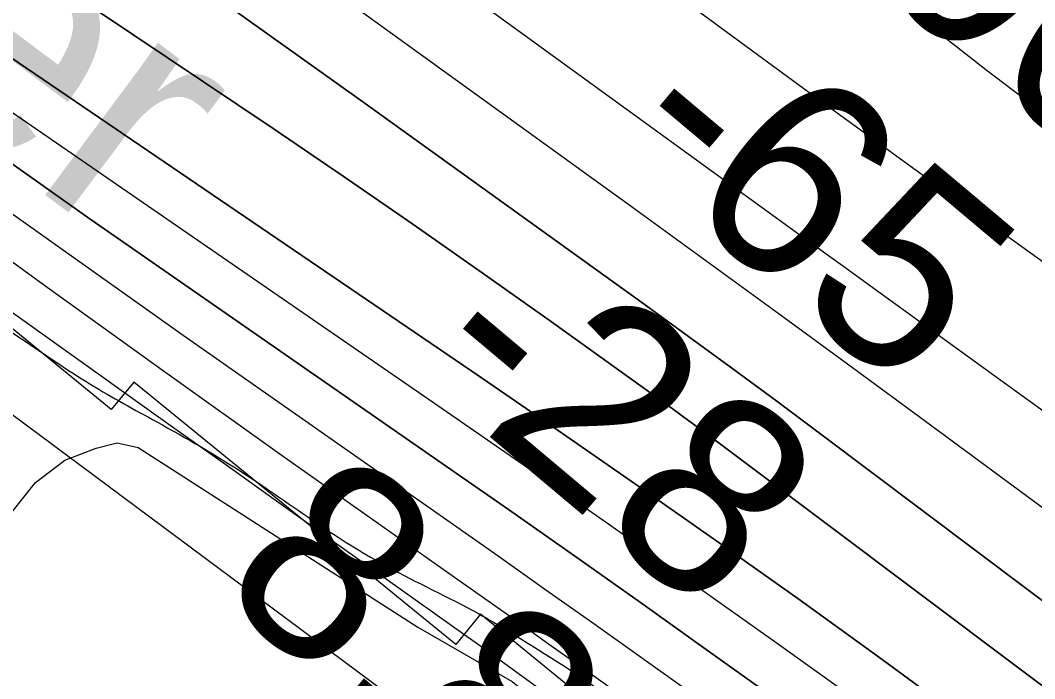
# Model space of a CAD drawing. Extents: x 3684037 to 3722149, y 433263 to 459021.
# Drawn here: x 3701081.2 to 3701422.5, y 452644.4 to 452866 of the extents above; entities that cross this region are included whole.
import ezdxf

# ---------------------------------------------------------------- set-up
doc = ezdxf.new("R2010")
doc.units = 0
for name, color, linetype in [('V-RIVR-EDGE', 7, 'Continuous'), ('V-RIVR-IDEN', 7, 'Continuous'), ('V-RIVR-RANG', 7, 'Continuous'), ('V-RRAP-FSHR', 7, 'Continuous'), ('V-RRAP-RVMT', 7, 'Continuous'), ('V-SITE-VEGE', 7, 'Continuous'), ('V-TOPO-DPTH', 7, 'Continuous'), ('V-TOPO-MAJR', 7, 'Continuous'), ('V-TOPO-MINR', 7, 'Continuous'), ('V-TOPO-WATR', 7, 'Continuous')]:
    doc.layers.add(name, color=color, linetype=linetype)

msp = doc.modelspace()

# ---------------------------------------------------------------- linework, layer by layer
at = {"layer": 'V-RIVR-EDGE'}
for points in [[(3696491.01, 456956.98), (3696499.46, 456945.34), (3696522.43, 456915.36), (3696551.06, 456881.73), (3696592.6, 456839.57), (3696607.93, 456824.57), (3696661.56, 456762.17), (3696696.26, 456732.56), (3696736.59, 456690.41), (3696782.99, 456647.43), (3696798.72, 456631.62), (3696862.88, 456574.85), (3696899.59, 456542.81), (3696931.08, 456518.47), (3696942.36, 456503.48), (3696952.45, 456494.97), (3696962.14, 456487.66), (3696987.16, 456470.62), (3697014.61, 456451.55), (3697061.04, 456420.29), (3697092.52, 456395.55), (3697134.08, 456360.67), (3697166.78, 456335.52), (3697185.73, 456316.47), (3697201.46, 456298.23), (3697211.53, 456284.46), (3697233.7, 456256.1), (3697255.88, 456230.97), (3697279.27, 456203.82), (3697316.37, 456164.91), (3697353.48, 456123.98), (3697376.87, 456099.66), (3697406.33, 456076.13), (3697430.14, 456057.88), (3697450.33, 456044.89), (3697520.13, 455982.44), (3697544.34, 455963.37), (3697581.9, 455942.25), (3697614.61, 455926), (3697632.78, 455913.82), (3697662.24, 455891.91), (3697710.26, 455848.12), (3697757.45, 455800.7), (3697792.14, 455767.05), (3697833.3, 455729.34), (3697868.4, 455696.9), (3697895.83, 455673.38), (3697933.75, 455633.66), (3697972.88, 455598.38), (3698039.46, 455539.58), (3698090.29, 455492.15), (3698135.88, 455447.55), (3698177.02, 455406.61), (3698217.74, 455359.2), (3698254.45, 455321.1), (3698281.47, 455292.72), (3698316.18, 455265.55), (3698357.36, 455240.78), (3698381.98, 455222.12), (3698407.8, 455194.96), (3698430.77, 455163.36), (3698450.93, 455141.88), (3698487.66, 455113.89), (3698517.53, 455091.17), (3698534.07, 455076.97), (3698556.24, 455049.42), (3698582.46, 455019.84), (3698614.72, 454987.01), (3698657.08, 454947.27), (3698691.37, 454913.62), (3698718, 454887.28), (3698807.16, 454806.58), (3698837.41, 454775.78), (3698881.4, 454739.68), (3698910.45, 454713.73), (3698949.18, 454677.64), (3698989.11, 454637.11), (3699039.14, 454591.7), (3699066.57, 454562.92), (3699088.77, 454545.47), (3699187.23, 454465.17), (3699228.39, 454429.88), (3699268.34, 454393.8), (3699300.6, 454360.56), (3699328.84, 454330.56), (3699382.5, 454285.14), (3699427.29, 454244.19), (3699474.49, 454199.59), (3699500.3, 454170.41), (3699532.57, 454139.2), (3699563.24, 454114.46), (3699588.66, 454093.77), (3699608.43, 454073.91), (3699636.65, 454041.49), (3699659.24, 454015.55), (3699675.77, 453998.53), (3699726.99, 453942.6), (3699768.93, 453898.01), (3699807.65, 453854.65), (3699829.44, 453837.61), (3699865.77, 453811.24), (3699885.13, 453793.8), (3699924.68, 453762.57), (3699939.63, 453754.85), (3699950.95, 453754.42), (3699975.6, 453746.67), (3700001.84, 453731.24), (3700023.64, 453714.2), (3700032.9, 453700.84), (3700036.11, 453688.7), (3700042.15, 453679.38), (3700052.63, 453667.23), (3700065.94, 453651.02), (3700072.38, 453638.47), (3700079.63, 453627.94), (3700095.35, 453607.27), (3700141.31, 453551.36), (3700161.45, 453521.38), (3700185.64, 453491.4), (3700219.92, 453452.9), (3700237.25, 453429.81), (3700255.39, 453407.52), (3700340.92, 453326.44), (3700393.37, 453280.61), (3700435.74, 453243.71), (3700480.94, 453207.61), (3700509.2, 453188.54), (3700535.04, 453172.3), (3700559.26, 453156.47), (3700600.44, 453130.89), (3700613.76, 453121.15), (3700623.46, 453116.28), (3700639.19, 453100.47), (3700647.65, 453090.74), (3700674.71, 453074.9), (3700691.25, 453060.71), (3700727.58, 453033.93), (3700758.25, 453008.78), (3700801.44, 452977.54), (3700837.37, 452952.38), (3700871.67, 452924.8), (3700903.95, 452898.44), (3700927.77, 452880.99), (3700958.44, 452857.86), (3701015.34, 452807.99), (3701048.43, 452780.41), (3701075.48, 452762.95), (3701104.95, 452743.47), (3701127.16, 452730.88), (3701156.63, 452713.42), (3701182.87, 452695.56), (3701204.67, 452682.16), (3701235.37, 452666.32), (3701255.56, 452654.14), (3701285.83, 452633.03), (3701312.86, 452607.09), (3701321.33, 452599.79), (3701332.23, 452591.67), (3701350.39, 452577.48), (3701370.57, 452560.44), (3701389.13, 452544.63), (3701408.91, 452532.04), (3701434.36, 452518.63), (3701456.18, 452512.11), (3701467.08, 452506.42), (3701486.05, 452491.01), (3701499.77, 452482.08), (3701518.75, 452468.28), (3701537.72, 452454.08), (3701554.26, 452439.49), (3701575.24, 452422.85), (3701592.2, 452410.28), (3701622.47, 452387.15), (3701647.09, 452368.49), (3701696.32, 452326.72), (3701727.79, 452300.36), (3701754.02, 452278.86), (3701780.66, 452258.17), (3701815.38, 452234.23), (3701863.81, 452194.89), (3701890.45, 452176.22), (3701916.7, 452162), (3701938.89, 452143.34), (3701962.31, 452129.94), (3701986.93, 452112.09), (3702011.95, 452090.6), (3702032.94, 452074.37), (3702051.1, 452058.55), (3702109.2, 452006.65), (3702158.04, 451973.37), (3702192.75, 451944.17), (3702212.11, 451923.9), (3702228.25, 451910.12), (3702239.56, 451906.04), (3702258.94, 451893.46), (3702276.69, 451876.03), (3702294.85, 451861.43), (3702325.52, 451839.11), (3702353.77, 451816.4), (3702388.48, 451789.62), (3702409.06, 451772.59), (3702442.56, 451743.39), (3702493.4, 451700.4), (3702516.8, 451677.7), (3702543.84, 451656.2), (3702589.05, 451624.55), (3702615.68, 451603.86), (3702648.37, 451577.9), (3702681.06, 451551.13), (3702714.15, 451522.34), (3702744.82, 451496.38), (3702761.76, 451479.36), (3702791.61, 451448.55), (3702806.52, 451427.89), (3702821.83, 451408.04), (3702843.21, 451386.55), (3702872.26, 451361.01), (3702910.6, 451327.75), (3702933.18, 451303.03), (3702957.78, 451275.47), (3702989.23, 451239), (3703050.15, 451184.26), (3703086.05, 451144.95), (3703114.68, 451113.34), (3703144.52, 451080.11), (3703160.65, 451061.87), (3703178, 451046.86), (3703202.6, 451019.71), (3703240.51, 450979.58), (3703264.72, 450956.48), (3703289.72, 450930.13), (3703316.74, 450902.16), (3703339.74, 450878.65), (3703374.42, 450840.15), (3703418.36, 450788.28), (3703459.08, 450738.85), (3703496.19, 450699.53), (3703592.58, 450595.78), (3703613.16, 450579.55), (3703630.9, 450558.88), (3703650.24, 450530.53), (3703671.59, 450496.51), (3703693.35, 450468.15), (3703725.21, 450432.89), (3703758.29, 450400.86), (3703788.55, 450373.7), (3703807.1, 450353.03), (3703820.41, 450338.03), (3703842.98, 450309.27), (3703868.37, 450275.64), (3703879.24, 450255.8), (3703887.68, 450233.54), (3703893.72, 450223.82), (3703916.29, 450193.44), (3703936.04, 450167.51), (3703950.95, 450147.66), (3704020.69, 450060.95), (3704036.82, 450041.5), (3704044.07, 450029.75), (3704061.81, 450007.88), (3704081.17, 449986.4), (3704102.92, 449954.4), (3704113.39, 449937.79), (3704138.38, 449903.36), (3704157.73, 449880.26), (3704175.46, 449851.91), (3704189.15, 449830.04), (3704204.88, 449813.42), (3704221.81, 449792.76), (3704273.77, 449711.76), (3704281.41, 449690.71), (3704297.12, 449666.01), (3704324.1, 449622.27), (3704340.63, 449601.6), (3704382.92, 449535.99), (3704402.67, 449506.83), (3704415.95, 449482.53), (3704431.66, 449459.44), (3704449.4, 449437.16), (3704471.98, 449410.42), (3704491.34, 449390.55), (3704521.18, 449354.9), (3704545.76, 449323.7), (3704553.81, 449308.31), (3704563.07, 449292.11), (3704576.77, 449271.05), (3704594.9, 449242.3), (3704618.66, 449204.23), (3704654.93, 449156.02), (3704685.15, 449111.87), (3704709.72, 449071.77), (3704733.89, 449034.11), (3704765.72, 448985.91), (3704789.88, 448945.01), (3704815.26, 448906.53), (3704829.35, 448881.42), (3704849.89, 448850.24), (3704868.83, 448820.67), (3704884.95, 448801.63), (3704901.08, 448780.96), (3704913.97, 448762.33), (3704925.64, 448740.06), (3704932.48, 448726.7), (3704949.8, 448698.35), (3704967.55, 448682.54), (3704988.15, 448670.76), (3705014.8, 448656.95), (3705046.3, 448639.88), (3705064.06, 448624.47), (3705092.28, 448592.05), (3705105.17, 448573.42), (3705120.49, 448553.97), (3705145.89, 448522.77), (3705180.17, 448483.87), (3705197.5, 448460.37), (3705228.52, 448416.22), (3705268.84, 448365.58), (3705295.84, 448328.31), (3705331.7, 448279.29), (3705359.5, 448238.78), (3705380.04, 448203.15), (3705402.15, 448152.55), (3705422.25, 448101.95), (3705439.55, 448066.32), (3705459.26, 448025.43)], [(3701087.9, 455815.66), (3701115, 455804.74), (3701132.15, 455792.04), (3701153.82, 455776.61), (3701181.81, 455758.46), (3701223.36, 455737.56), (3701278.89, 455703.96), (3701311.87, 455692.12), (3701346.66, 455684.8), (3701374.67, 455673.43), (3701409.89, 455653.44), (3701444.65, 455632.56), (3701464.05, 455615.33), (3701477.15, 455608.51), (3701495.68, 455605.3), (3701508.77, 455596.23), (3701541.73, 455576.25), (3701605.84, 455537.66), (3701654.15, 455509.05), (3701706.98, 455479.53), (3701771.1, 455444.11), (3701792.31, 455425.97), (3701810.35, 455407.84), (3701842.84, 455383.79), (3701871.29, 455367.9), (3701898.4, 455358.33), (3701930.48, 455350.57), (3701938.15, 455346.03), (3701940.85, 455337.88), (3701942.17, 455323.86), (3701950.26, 455304.85), (3701968.77, 455291.69), (3701986.84, 455284.86), (3702028.84, 455263.96), (3702080.3, 455231.28), (3702138.1, 455198.58), (3702162.48, 455186.31), (3702199.49, 455157.73), (3702284.38, 455110.05), (3702334.93, 455075.11), (3702368.79, 455051.51), (3702403.09, 455027.01), (3702432.43, 455004.78), (3702464.02, 454981.64), (3702496.07, 454959.41), (3702561.54, 454921.72), (3702609.41, 454897.18), (3702643.74, 454885.34), (3702678.95, 454863.1), (3702710.55, 454839.06), (3702747.09, 454808.67), (3702809.37, 454757.87), (3702853.12, 454715.26), (3702901.41, 454678.97), (3702936.16, 454650.85), (3702977.23, 454621.81), (3703006.12, 454602.75), (3703055.33, 454569.62), (3703081.96, 454552.37), (3703114.03, 454537.37), (3703130.28, 454526.03), (3703139.3, 454515.61), (3703158.67, 454488.88), (3703176.21, 454450.86), (3703196.48, 454419.61), (3703230.31, 454383.35), (3703268.19, 454343.92), (3703298.86, 454313.55), (3703333.6, 454282.72), (3703394.06, 454231.47), (3703468.52, 454169.79), (3703515.89, 454127.63), (3703537.1, 454112.2), (3703575.49, 454095.38), (3703595.83, 454090.8), (3703614.82, 454092.11), (3703646.01, 454085.25), (3703680.34, 454074.32), (3703711.51, 454060.68), (3703749.42, 454031.64), (3703794.52, 453985.41), (3703832.41, 453948.69), (3703867.6, 453917.86), (3703906.85, 453879.78), (3703949.27, 453846.67), (3703996.64, 453803.6), (3704034.55, 453776.37), (3704079.23, 453742.8), (3704127.06, 453702.89), (3704203.31, 453633.98), (3704279.09, 453562.8), (3704334.15, 453517.45), (3704354.88, 453491.63), (3704403.56, 453431.37), (3704447.3, 453381.07), (3704499.61, 453323.97), (3704602.86, 453205.7), (3704658.78, 453146.78), (3704694.86, 453106.45), (3704744.91, 453051.61), (3704767.47, 453032.57), (3704799.49, 452999.48), (3704839.19, 452962.76), (3704877.07, 452921.97), (3704900.98, 452900.21), (3704921.74, 452882.07), (3705006.11, 452810.87), (3705031.83, 452785.49), (3705064.75, 452753.76), (3705099.47, 452713.43), (3705124.73, 452686.69), (3705199.15, 452611.9), (3705260.5, 452554.77), (3705300.64, 452512.62), (3705322.28, 452486.8), (3705349.32, 452453.72), (3705375.04, 452431.95), (3705400.78, 452417.42), (3705408.9, 452407.91), (3705425.57, 452383.9), (3705440.44, 452365.78), (3705475.17, 452328.16), (3705497.27, 452305.05), (3705538.71, 452242.1), (3705568.02, 452209.47), (3705596.44, 452182.72), (3705619, 452163.22), (3705643.82, 452144.17), (3705660.48, 452117), (3705680.33, 452096.6), (3705694.77, 452085.26), (3705739.88, 452045.36), (3705784.54, 452001.84), (3705811.14, 451969.67), (3705835.48, 451938.87), (3705855.33, 451919.38), (3705875.63, 451900.79), (3705907.17, 451856.4), (3705934.67, 451824.23), (3705959.03, 451802.01), (3705979.78, 451782.52), (3706012.26, 451748.98), (3706031.17, 451719.54), (3706049.64, 451692.36), (3706083.46, 451652.04), (3706112.78, 451624.38), (3706130.82, 451607.61), (3706151.13, 451590.38), (3706167.38, 451579.94), (3706183.17, 451564.98), (3706193.99, 451551.84), (3706216.54, 451529.63), (3706251.72, 451492.46), (3706280.59, 451465.26), (3706315.77, 451428.55), (3706345.54, 451401.35), (3706362.23, 451383.22), (3706374.84, 451362.39), (3706396.47, 451332.49), (3706415.86, 451311.64), (3706438.88, 451295.76), (3706470.47, 451273.08), (3706492.13, 451252.68), (3706503.84, 451234.11), (3706511.03, 451218.72), (3706521.85, 451205.12), (3706543.05, 451184.73), (3706567.85, 451157.53), (3706601.2, 451112.24), (3706632.75, 451072.82), (3706662.94, 451028.43), (3706710.26, 450965.92), (3706756.23, 450902.96), (3706785.97, 450861.28), (3706809.84, 450825.05), (3706863.44, 450742.63), (3706903.08, 450681.03), (3706926.04, 450640.28), (3706949.46, 450604.05), (3707000.85, 450538.36), (3707037.79, 450482.66), (3707057.63, 450460)]]:
    msp.add_spline(points, degree=3, dxfattribs=at)
at = {"layer": 'V-RRAP-FSHR'}
msp.add_lwpolyline([(3696447.93, 456956.48), (3696463.25, 456935.99), (3696844.22, 456552.5), (3697679.41, 455804.34), (3698342.54, 455206.3), (3699589.55, 454026.74), (3700353.91, 453272.26), (3701350.8, 452530.88), (3702244.12, 451846.27), (3702849.02, 451331.23), (3704120.54, 449801.08)], dxfattribs=at)
at = {"layer": 'V-RRAP-RVMT'}
for p, q in [((3701111.8, 452735.05), (3701002.07, 452824.57)), ((3701119.4, 452744.25), (3701111.8, 452735.05)), ((3701227.76, 452655.91), (3701119.4, 452744.25)), ((3701236.06, 452666.14), (3701227.76, 452655.91)), ((3701341.84, 452579.78), (3701236.06, 452666.14))]:
    msp.add_line(p, q, dxfattribs=at)
at = {"layer": 'V-SITE-VEGE'}
msp.add_lwpolyline([(3701062.75, 452680.79), (3701086.32, 452710.42), (3701096.27, 452718.02), (3701106.75, 452721.96), (3701113.82, 452723.79), (3701120.89, 452722.23), (3701215, 452661.76), (3701246.71, 452643.44), (3701328.77, 452577.2), (3701412.92, 452518.04), (3701444.37, 452500.77), (3701479.49, 452479.83), (3701546.08, 452424.06), (3701654.61, 452339.24), (3701742.43, 452276.41), (3701796.95, 452237.92), (3701889.23, 452164.88), (3701976.26, 452101), (3702077.46, 452012.77), (3702146.14, 451956.22)], dxfattribs=at)
at = {"layer": 'V-TOPO-DPTH'}
for points in [[(3702455.95, 451814.37), (3701943.15, 452216.31), (3701924.72, 452230.7), (3701906.25, 452245.02), (3701887.71, 452259.27), (3701869.14, 452273.46), (3701450.44, 452591.98), (3701423.74, 452612.1), (3701396.92, 452632.07), (3701369.93, 452651.79), (3701342.81, 452671.36), (3701315.55, 452690.71), (3701288.19, 452709.94), (3701260.71, 452728.98), (3701233.14, 452747.89), (3700925.35, 452957.52)], [(3700925.35, 452957.52), (3701233.14, 452747.89), (3701260.71, 452728.98), (3701288.19, 452709.94), (3701315.55, 452690.71), (3701342.81, 452671.36), (3701369.93, 452651.79), (3701396.92, 452632.07), (3701423.74, 452612.1), (3701450.44, 452591.98), (3701869.14, 452273.46), (3701887.71, 452259.27), (3701906.25, 452245.02), (3701924.72, 452230.7), (3701943.15, 452216.31), (3702455.95, 451814.37)], [(3702529.71, 451799.1), (3701981, 452250.43), (3701974.18, 452256), (3701967.33, 452261.54), (3701960.44, 452267.03), (3701953.53, 452272.49), (3701946.58, 452277.9), (3701939.62, 452283.3), (3701932.64, 452288.68), (3701925.65, 452294.04), (3701921.99, 452296.84), (3701913.15, 452303.57), (3701904.29, 452310.29), (3701895.43, 452317), (3701886.55, 452323.69), (3701350.57, 452726.74), (3701335.8, 452737.78), (3701320.98, 452748.75), (3701306.08, 452759.64), (3701291.15, 452770.45), (3701196.47, 452838.55), (3701134.07, 452883.24), (3701071.54, 452927.75)], [(3701071.54, 452927.75), (3701134.07, 452883.24), (3701196.47, 452838.55), (3701291.15, 452770.45), (3701306.08, 452759.64), (3701320.98, 452748.75), (3701335.8, 452737.78), (3701350.57, 452726.74), (3701886.55, 452323.69), (3701895.43, 452317), (3701904.29, 452310.29), (3701913.15, 452303.57), (3701921.99, 452296.84), (3701925.65, 452294.04), (3701932.64, 452288.68), (3701939.62, 452283.3), (3701946.58, 452277.9), (3701953.53, 452272.49), (3701960.44, 452267.03), (3701967.33, 452261.54), (3701974.18, 452256), (3701981, 452250.43), (3702529.71, 451799.1)], [(3701922.57, 452263.74), (3701894.18, 452285.58), (3701865.73, 452307.35), (3701638.63, 452480.45), (3701583.39, 452522.46), (3701528.08, 452564.4), (3701472.68, 452606.21), (3701417.22, 452647.95), (3701317.27, 452723), (3701311.73, 452727.13), (3701306.17, 452731.24), (3701300.58, 452735.32), (3701294.97, 452739.37), (3701259.9, 452764.53), (3701236.67, 452781.04), (3701213.34, 452797.4), (3701189.86, 452813.55), (3701166.28, 452829.56), (3701084.15, 452884.77)], [(3701084.15, 452884.77), (3701166.28, 452829.56), (3701189.86, 452813.55), (3701213.34, 452797.4), (3701236.67, 452781.04), (3701259.9, 452764.53), (3701294.97, 452739.37), (3701300.58, 452735.32), (3701306.17, 452731.24), (3701311.73, 452727.13), (3701317.27, 452723), (3701417.22, 452647.95), (3701472.68, 452606.21), (3701528.08, 452564.4), (3701583.39, 452522.46), (3701638.63, 452480.45), (3701865.73, 452307.35), (3701894.18, 452285.58), (3701922.57, 452263.74)], [(3701022.56, 452857.29), (3701103.98, 452799.71), (3701223.18, 452716.88), (3701245.46, 452701.33), (3701267.7, 452685.73), (3701289.89, 452670.04), (3701312.03, 452654.3), (3701492.47, 452525.47), (3701559.79, 452477), (3701626.84, 452428.16), (3701693.49, 452378.77), (3701759.88, 452329.02), (3701872.07, 452244.23), (3701882.13, 452236.57), (3701892.15, 452228.86), (3701902.12, 452221.08), (3701912.05, 452213.25), (3702084.8, 452075.99), (3702157.07, 452018.18), (3702229.08, 451960.05)], [(3702229.08, 451960.05), (3702157.07, 452018.18), (3702084.8, 452075.99), (3701912.05, 452213.25), (3701902.12, 452221.08), (3701892.15, 452228.86), (3701882.13, 452236.57), (3701872.07, 452244.23), (3701759.88, 452329.02), (3701693.49, 452378.77), (3701626.84, 452428.16), (3701559.79, 452477), (3701492.47, 452525.47), (3701312.03, 452654.3), (3701289.89, 452670.04), (3701267.7, 452685.73), (3701245.46, 452701.33), (3701223.18, 452716.88), (3701103.98, 452799.71), (3701022.56, 452857.29)], [(3701050.96, 452804.84), (3701090.26, 452776.18), (3701129.76, 452747.79), (3701169.38, 452719.58), (3701228.45, 452677.82), (3701238.64, 452670.62), (3701248.81, 452663.4), (3701258.98, 452656.18), (3701269.14, 452648.94), (3701814.41, 452260.3), (3701825.18, 452252.57), (3701835.9, 452244.79), (3701846.57, 452236.92), (3701857.19, 452229.01), (3701875.02, 452215.63), (3701876.7, 452214.35), (3701878.37, 452213.07), (3701880.03, 452211.77), (3701881.68, 452210.46), (3701903.84, 452192.63), (3701916.52, 452182.35), (3701929.15, 452172)]]:
    msp.add_lwpolyline(points, dxfattribs=at)
at = {"layer": 'V-TOPO-MAJR'}
msp.add_lwpolyline([(3701071, 452959.35), (3701287.21, 452803.11), (3701311.92, 452785.19), (3701336.59, 452767.23), (3701361.21, 452749.2), (3701385.79, 452731.11), (3701561.89, 452601.15), (3701628.18, 452552.06), (3701694.37, 452502.83), (3701760.41, 452453.38), (3701826.33, 452403.8), (3701937.77, 452319.7), (3701947.86, 452312.01), (3701957.91, 452304.26), (3701967.88, 452296.42), (3701977.8, 452288.51), (3702110.75, 452181.57), (3702186.85, 452119.82), (3702262.59, 452057.65), (3702337.81, 451994.84), (3702412.67, 451931.61)], dxfattribs=at)
at = {"layer": 'V-TOPO-MINR'}
for p, q in [((3701381.21, 452868.91), (3701393.64, 452859.19)), ((3701393.64, 452859.19), (3701406.12, 452849.53)), ((3701406.12, 452849.53), (3701418.66, 452839.95)), ((3701418.66, 452839.95), (3701431.25, 452830.43))]:
    msp.add_line(p, q, dxfattribs=at)
for points in [[(3699800.93, 453849.47), (3700506.23, 453176.94), (3701132.5, 452729.24), (3701150.37, 452716.48), (3701168.25, 452703.72), (3701186.14, 452690.98), (3701204.04, 452678.24), (3701230.85, 452659.18), (3701235.34, 452655.98), (3701239.82, 452652.76), (3701244.29, 452649.53), (3701248.75, 452646.29), (3701363.59, 452562.55), (3701425.2, 452517.08), (3701486.47, 452471.16), (3701547.21, 452424.54), (3701607.6, 452377.47), (3701801.51, 452224.56), (3701827.24, 452204.25), (3701852.96, 452183.92), (3701878.65, 452163.58), (3701904.34, 452143.21), (3702145.64, 451951.75)], [(3700636.08, 453315.54), (3700640.14, 453312.22), (3700690.27, 453272.22), (3700719.58, 453249.14), (3700749.11, 453226.34), (3700778.94, 453203.95), (3700808.98, 453181.83), (3701342.31, 452794.74), (3701347.74, 452790.8), (3701353.17, 452786.87), (3701358.61, 452782.93), (3701364.04, 452779), (3701409.1, 452746.41), (3701437.03, 452726.13), (3701464.9, 452705.78), (3701492.69, 452685.31), (3701520.43, 452664.77), (3701933.57, 452357.62), (3701954.95, 452341.5), (3701976.18, 452325.18), (3701997.18, 452308.57), (3702018.03, 452291.76), (3702524.25, 451878.05)], [(3700925.35, 452957.52), (3701233.14, 452747.89), (3701260.71, 452728.98), (3701288.19, 452709.94), (3701315.55, 452690.71), (3701342.81, 452671.36), (3701369.93, 452651.79), (3701396.92, 452632.07), (3701423.74, 452612.1), (3701450.44, 452591.98), (3701869.14, 452273.46), (3701887.71, 452259.27), (3701906.25, 452245.02), (3701924.72, 452230.7), (3701943.15, 452216.31), (3702455.95, 451814.37)], [(3701071.54, 452927.75), (3701134.07, 452883.24), (3701196.47, 452838.55), (3701291.15, 452770.45), (3701306.08, 452759.64), (3701320.98, 452748.75), (3701335.8, 452737.78), (3701350.57, 452726.74), (3701886.55, 452323.69), (3701895.43, 452317), (3701904.29, 452310.29), (3701913.15, 452303.57), (3701921.99, 452296.84), (3701925.65, 452294.04), (3701932.64, 452288.68), (3701939.62, 452283.3), (3701946.58, 452277.9), (3701953.53, 452272.49), (3701960.44, 452267.03), (3701967.33, 452261.54), (3701974.18, 452256), (3701981, 452250.43), (3702529.71, 451799.1)], [(3701279.86, 452890.87), (3701320.44, 452861), (3701349.89, 452839.42), (3701379.39, 452817.91), (3701408.97, 452796.51), (3701438.6, 452775.19), (3701939.96, 452415.98), (3701951.77, 452407.49), (3701963.56, 452398.97), (3701975.33, 452390.42), (3701987.08, 452381.84), (3702006.28, 452367.77), (3702008.41, 452366.2), (3702010.53, 452364.62), (3702012.65, 452363.02), (3702014.76, 452361.42), (3702061.3, 452325.73), (3702086.6, 452306.16), (3702111.77, 452286.46), (3702136.78, 452266.53), (3702161.68, 452246.47), (3702593.31, 451895.53)], [(3701084.15, 452884.77), (3701166.28, 452829.56), (3701189.86, 452813.55), (3701213.34, 452797.4), (3701236.67, 452781.04), (3701259.9, 452764.53), (3701294.97, 452739.37), (3701300.58, 452735.32), (3701306.17, 452731.24), (3701311.73, 452727.13), (3701317.27, 452723), (3701417.22, 452647.95), (3701472.68, 452606.21), (3701528.08, 452564.4), (3701583.39, 452522.46), (3701638.63, 452480.45), (3701865.73, 452307.35), (3701894.18, 452285.58), (3701922.57, 452263.74)], [(3701034.17, 452865.49), (3701220.26, 452737.41), (3701249.01, 452717.51), (3701277.68, 452697.52), (3701306.25, 452677.37), (3701334.75, 452657.12), (3701396.68, 452612.88), (3701455.9, 452570.19), (3701514.88, 452527.15), (3701573.48, 452483.61), (3701631.84, 452439.74), (3701870.62, 452258.58), (3701884.87, 452247.71), (3701899.07, 452236.79), (3701913.21, 452225.79), (3701927.3, 452214.74), (3702351.2, 451880.44)], [(3701022.56, 452857.29), (3701103.98, 452799.71), (3701223.18, 452716.88), (3701245.46, 452701.33), (3701267.7, 452685.73), (3701289.89, 452670.04), (3701312.03, 452654.3), (3701492.47, 452525.47), (3701559.79, 452477), (3701626.84, 452428.16), (3701693.49, 452378.77), (3701759.88, 452329.02), (3701872.07, 452244.23), (3701882.13, 452236.57), (3701892.15, 452228.86), (3701902.12, 452221.08), (3701912.05, 452213.25), (3702084.8, 452075.99), (3702157.07, 452018.18), (3702229.08, 451960.05)], [(3701075.28, 452803.2), (3701136.06, 452760.04), (3701225.9, 452697.06), (3701242.01, 452685.74), (3701258.1, 452674.38), (3701274.17, 452662.99), (3701290.21, 452651.58), (3701657.03, 452389.9), (3701695.45, 452362.27), (3701733.73, 452334.44), (3701771.79, 452306.31), (3701809.7, 452277.98), (3701873.53, 452229.91), (3701879.4, 452225.45), (3701885.25, 452220.95), (3701891.06, 452216.41), (3701896.84, 452211.83), (3701978.52, 452146.51), (3702024.98, 452109.08), (3702071.25, 452071.42), (3702117.24, 452033.41), (3702163.04, 451995.18), (3702462.84, 451743.05)]]:
    msp.add_lwpolyline(points, dxfattribs=at)
at = {"layer": 'V-TOPO-WATR'}
msp.add_lwpolyline([(3701050.96, 452804.84), (3701090.26, 452776.18), (3701129.76, 452747.79), (3701169.38, 452719.58), (3701228.45, 452677.82), (3701238.64, 452670.62), (3701248.81, 452663.4), (3701258.98, 452656.18), (3701269.14, 452648.94), (3701814.41, 452260.3), (3701825.18, 452252.57), (3701835.9, 452244.79), (3701846.57, 452236.92), (3701857.19, 452229.01), (3701875.02, 452215.63), (3701876.7, 452214.35), (3701878.37, 452213.07), (3701880.03, 452211.77), (3701881.68, 452210.46), (3701903.84, 452192.63), (3701916.52, 452182.35), (3701929.15, 452172)], dxfattribs=at)

# ---------------------------------------------------------------- texts
at = {"layer": 'V-RIVR-IDEN'}
msp.add_text('September', height=83, rotation=323.2759, dxfattribs=at).set_placement((3700677.91, 453114.37))
at = {"layer": 'V-RIVR-RANG'}
for s, rotation, p in [('-90', 319.9364, (3701344.26, 452898.78)), ('-65', 319.9364, (3701279.1, 452822.92)), ('-28', 319.9364, (3701212.93, 452747.9)), ('8.8', 319.6483, (3701145.9, 452674.17))]:
    msp.add_text(s, height=67, rotation=rotation, dxfattribs=at).set_placement(p)

doc.saveas('drawing.dxf')
